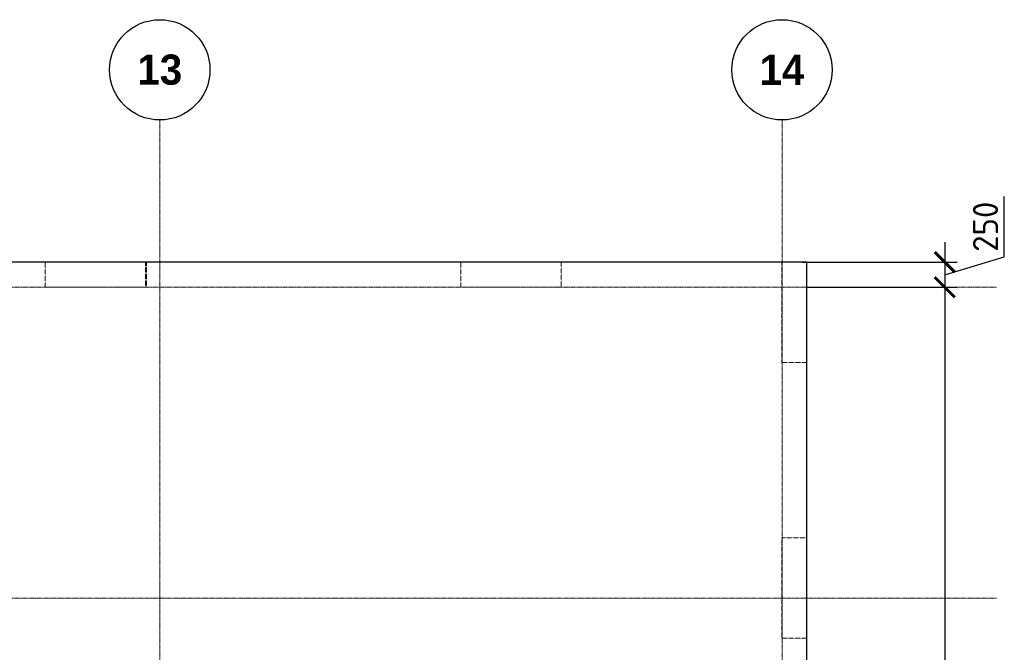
# Model space of a CAD drawing. Header units: millimetres. Extents: x -42044588 to 856694, y -806701 to 941911.
# Tile 909 of 1056: x -155493 to -145681, y -78769 to -72461. Entities that reach past the tile are written whole.
import ezdxf

# ---------------------------------------------------------------- set-up
doc = ezdxf.new("R2010")
doc.units = ezdxf.units.MM
for name, pattern in [('______5', [1100, 800, -100, 100, -100]), ('DASHED', [7, 5, -2, 0]), ('осевая', [50.8, 31.75, -6.35, 6.35, -6.35])]:
    doc.linetypes.add(name, pattern=pattern)
doc.layers.add('Колонна_ бетон', color=7, linetype='Continuous', lineweight=50, true_color=0xb4b496)
for name, color, linetype, lineweight in [('Оси', 40, '______5', 18), ('Перекрытие ж_бетон', 1, 'Continuous', 30), ('РАЗМЕРЫ', 1, 'Continuous', 9)]:
    doc.layers.add(name, color=color, linetype=linetype, lineweight=lineweight)
doc.styles.add('Century Gothic', font='GOTHIC.TTF')
doc.styles.add('GOST-2.304_Type-B', font='GOST_Common.ttf')
doc.dimstyles.new('СПДС', dxfattribs={"dimscale": 100, "dimtxt": 2.5, "dimasz": 2, "dimexe": 1.25, "dimexo": 0, "dimtad": 1, "dimdec": 0, "dimrnd": 5, "dimtxsty": 'GOST-2.304_Type-B', "dimblk": 'ARCHTICK', "dimcen": 2.5, "dimdle": 2, "dimclrd": 1, "dimclre": 1, "dimclrt": 1, "dimadec": 0, "dimazin": 2, "dimtfac": 0.75, "dimtdec": 0, "dimtmove": 1, "dimatfit": 3, "dimfxl": 0, "dimtolj": 1, "dimarcsym": 0})

# ---------------------------------------------------------------- blocks, each defined once
blk = doc.blocks.new('_ArchTick')
at = {"color": 0, "linetype": 'ByBlock', "const_width": 0.15}
blk.add_lwpolyline([(-0.5, -0.5), (0.5, 0.5)], dxfattribs=at)
blk = doc.blocks.new('*D434')
at = {"layer": 'DEFPOINTS', "color": 0, "transparency": 16777216}
for p in [(-147693.1, -74878.5, -720), (-147646, -75128.5), (-146274.9, -75128.5)]:
    blk.add_point(p, dxfattribs=at)
at = {"layer": 'РАЗМЕРЫ', "color": 1, "lineweight": -2, "transparency": 16777216}
for p, q in [((-145681.2, -74825.4), (-145681.2, -74225.4)), ((-146274.9, -74678.5), (-146274.9, -75328.5)), ((-146274.9, -75003.5), (-145681.2, -74825.4)), ((-147693.1, -74878.5), (-146149.9, -74878.5)), ((-147646, -75128.5), (-146149.9, -75128.5))]:
    blk.add_line(p, q, dxfattribs=at)
at = {"layer": 'РАЗМЕРЫ', "color": 1, "lineweight": -2, "transparency": 16777216, "xscale": 200, "yscale": 200, "zscale": 200}
for p, rotation in [((-146274.9, -74878.5), 90), ((-146274.9, -75128.5), 270)]:
    blk.add_blockref('_ArchTick', p, dxfattribs=dict(at, rotation=rotation))
at = {"layer": 'РАЗМЕРЫ', "color": 1, "lineweight": 0, "transparency": 16777216, "insert": (-145868.7, -74525.4), "char_height": 250, "attachment_point": 5, "rotation": 90, "style": 'GOST-2.304_Type-B'}
blk.add_mtext('\\A1;250', dxfattribs=at)
blk = doc.blocks.new('*D433')
at = {"layer": 'DEFPOINTS', "color": 0, "transparency": 16777216}
for p in [(-146962, -75128.5), (-147646, -91528.5), (-146274.9, -91528.5)]:
    blk.add_point(p, dxfattribs=at)
at = {"layer": 'РАЗМЕРЫ', "color": 1, "lineweight": -2, "transparency": 16777216}
for p, q in [((-146274.9, -74928.5), (-146274.9, -91728.5)), ((-146962, -75128.5), (-146149.9, -75128.5)), ((-147646, -91528.5), (-146149.9, -91528.5))]:
    blk.add_line(p, q, dxfattribs=at)
at = {"layer": 'РАЗМЕРЫ', "color": 1, "lineweight": -2, "transparency": 16777216, "xscale": 200, "yscale": 200, "zscale": 200}
for p, rotation in [((-146274.9, -75128.5), 90), ((-146274.9, -91528.5), 270)]:
    blk.add_blockref('_ArchTick', p, dxfattribs=dict(at, rotation=rotation))
at = {"layer": 'РАЗМЕРЫ', "color": 1, "lineweight": 0, "transparency": 16777216, "insert": (-146462.4, -83328.5), "char_height": 250, "attachment_point": 5, "rotation": 90, "style": 'GOST-2.304_Type-B'}
blk.add_mtext('\\A1;16400', dxfattribs=at)
blk = doc.blocks.new('NSY101')
at = {"color": 0, "linetype": 'ByBlock', "lineweight": -2}
blk.add_circle((0, 0), 50, dxfattribs=at)
blk = doc.blocks.new('СЛОЖНЫЙ_ОБЪЕКТ_20')
at = {"layer": 'Оси', "color": 16, "linetype": 'Continuous', "lineweight": 25, "transparency": 33554687, "xscale": 9.999999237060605, "yscale": 9.999999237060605, "zscale": 9.999999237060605}
blk.add_blockref('NSY101', (45313, -989.5), dxfattribs=at)
at = {"layer": 'Оси', "color": 16, "linetype": 'Continuous', "lineweight": 25, "transparency": 33554687, "insert": (45313, -989.5), "char_height": 300, "width": 620, "attachment_point": 5, "style": 'Century Gothic'}
blk.add_mtext('\\A1;{\\fCentury Gothic|i0|b1;\\H300.000000;\\W1.000000;\\C16;13}\\P', dxfattribs=at)
blk = doc.blocks.new('СЛОЖНЫЙ_ОБЪЕКТ_21')
at = {"layer": 'Оси', "color": 16, "linetype": 'Continuous', "lineweight": 25, "transparency": 33554687, "xscale": 9.999999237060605, "yscale": 9.999999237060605, "zscale": 9.999999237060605}
blk.add_blockref('NSY101', (51513, -989.5), dxfattribs=at)
at = {"layer": 'Оси', "color": 16, "linetype": 'Continuous', "lineweight": 25, "transparency": 33554687, "insert": (51513, -989.5), "char_height": 300, "width": 620, "attachment_point": 5, "style": 'Century Gothic'}
blk.add_mtext('\\A1;{\\fCentury Gothic|i0|b1;\\H300.000000;\\W1.000000;\\C16;14}\\P', dxfattribs=at)
blk = doc.blocks.new('оси2')
at = {"layer": 'Оси', "color": 16, "linetype": 'осевая', "lineweight": 0, "ltscale": 0.25, "transparency": 33554687}
for p, q in [((1024245.5, 3375.3), (1024245.5, -19317.6)), ((1030445.5, 3375.3), (1030445.5, -19317.6)), ((979200, 1707.1), (1032582.1, 1707.1)), ((979200, -1392.9), (1032582.1, -1392.9))]:
    blk.add_line(p, q, dxfattribs=at)
at = {"layer": 'Оси', "color": 16, "linetype": 'Continuous', "lineweight": 25, "transparency": 33554687}
for name in ['СЛОЖНЫЙ_ОБЪЕКТ_20', 'СЛОЖНЫЙ_ОБЪЕКТ_21']:
    blk.add_blockref(name, (978932, 4863.9), dxfattribs=at)
blk = doc.blocks.new('подложка стн 1-го этажа')
at = {"layer": 'Колонна_ бетон', "color": 252, "linetype": 'DASHED', "lineweight": 0, "ltscale": 0.5, "true_color": 0x939598, "transparency": 33554687}
for p, q in [((55093.8, 26361.8, -200), (55093.8, 26361.8, -200)), ((54843.8, 26111.8, -200), (54843.8, 26111.8, -200))]:
    blk.add_line(p, q, dxfattribs=at)
for points, elevation in [([(47503.8, 26361.8), (48503.8, 26361.8), (48503.8, 26111.8), (47503.8, 26111.8)], -360), ([(47503.9, 26361.8), (48513.9, 26361.8), (48513.9, 26111.8), (47503.9, 26111.8)], -560), ([(51643.8, 26362.2), (52643.5, 26362.2), (52643.5, 26111.8), (51643.8, 26111.8)], -360), ([(54843.9, 26361.8), (55093.9, 26361.8), (55093.9, 25361.5), (54843.9, 25361.5)], -560), ([(54843.9, 23611.8), (55093.8, 23611.8), (55093.8, 22611.8), (54843.9, 22611.8)], -360), ([(54843.9, 23611.8), (55093.9, 23611.8), (55093.9, 22611.8), (54843.9, 22611.8)], -560)]:
    blk.add_lwpolyline(points, close=True, dxfattribs=dict(at, elevation=elevation))

msp = doc.modelspace()

# ---------------------------------------------------------------- linework, layer by layer
at = {"layer": 'Перекрытие ж_бетон'}
for points, elevation in [([(-194947.756, -74878.517), (-194947.885, -88878.517), (-194947.861, -88878.517), (-194947.861, -91778.517), (-190847.861, -91778.517), (-190847.885, -91778.517), (-154047.885, -91778.517), (-154047.861, -91778.517), (-147647.861, -91778.517), (-147647.861, -74878.517), (-194947.756, -74878.517)], -720), ([(-194947.859, -91778.516), (-190847.858, -91778.521), (-190847.858, -91778.516), (-154047.858, -91778.516), (-154047.858, -91778.516), (-147647.859, -91778.516), (-147647.857, -74878.517), (-194947.729, -74878.517), (-194947.858, -88878.516), (-194947.858, -88878.516), (-194947.861, -91778.516)], -360)]:
    msp.add_lwpolyline(points, dxfattribs=dict(at, elevation=elevation))

# ---------------------------------------------------------------- block references
msp.add_blockref('подложка стн 1-го этажа', (-202741.986, -101240.485, -160))
at = {"layer": 'РАЗМЕРЫ'}
msp.add_blockref('оси2', (-1178341.537, -76835.635), dxfattribs=at)

# ---------------------------------------------------------------- dimensions: what is measured, and where the dimension line sits
at = {"layer": 'РАЗМЕРЫ', "lineweight": 0}
for base, p1, p2, picture, middle in [((-146274.915, -75128.518), (-147693.052, -74878.517, -720), (-147645.986, -75128.518), '*D434', (-145868.665, -74762.893)), ((-146274.915, -91528.518), (-146962.028, -75128.517), (-147645.986, -91528.518), '*D433', (-146462.415, -83328.518))]:
    dim = msp.add_linear_dim(base=base, p1=p1, p2=p2, angle=90, dimstyle='СПДС', override={"dimrnd": 5}, dxfattribs=at)
    dim.commit()
    dim.dimension.update_dxf_attribs({"geometry": picture, "text_midpoint": middle})

doc.saveas('drawing.dxf')
